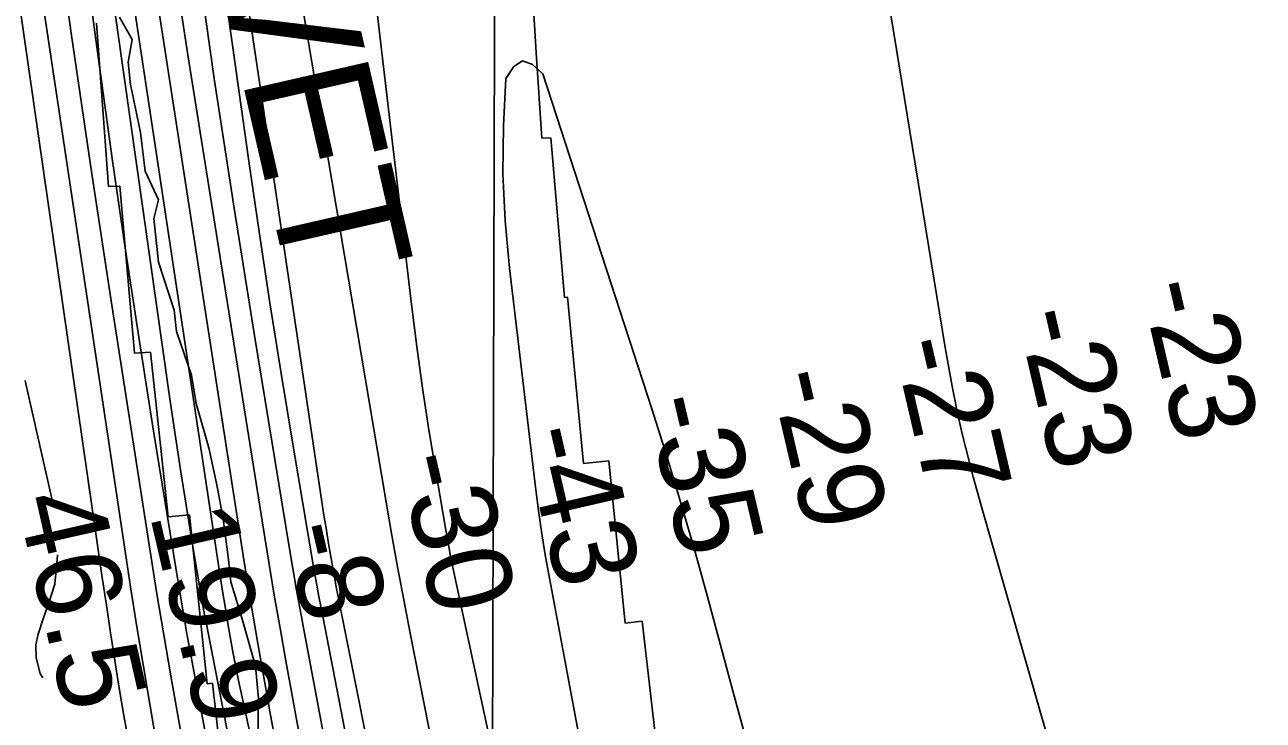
# Model space of a CAD drawing. Extents: x 3161665 to 3199565, y 885729 to 911164.
# Drawn here: x 3175972 to 3176947, y 895433 to 895980 of the extents above; entities that cross this region are included whole.
import ezdxf

# ---------------------------------------------------------------- set-up
doc = ezdxf.new("R2010")
doc.units = 0
for name, color, linetype in [('V-GRID-MAJR', 7, 'Continuous'), ('V-RIVR-EDGE', 7, 'Continuous'), ('V-RIVR-RANG', 7, 'Continuous'), ('V-ROAD-CNTR', 7, 'Continuous'), ('V-RRAP-RVMT', 7, 'Continuous'), ('V-RRAP-RVMT-IDEN', 7, 'Continuous'), ('V-TOPO-DPTH', 7, 'Continuous'), ('V-TOPO-MAJR', 7, 'Continuous'), ('V-TOPO-MINR', 7, 'Continuous'), ('V-TOPO-WATR', 7, 'Continuous')]:
    doc.layers.add(name, color=color, linetype=linetype)

msp = doc.modelspace()

# ---------------------------------------------------------------- linework, layer by layer
at = {"layer": 'V-GRID-MAJR'}
msp.add_spline([(3176327.96, 891166.6), (3176345.58, 897226.3), (3176363.22, 903289.08), (3176380.86, 909351.9), (3176380.87, 909354.94)], degree=3, dxfattribs=at)
at = {"layer": 'V-RIVR-EDGE'}
msp.add_lwpolyline([(3176046.96, 895985.9), (3176056.93, 895968.23), (3176053.55, 895950.59), (3176055.41, 895932.94), (3176063.43, 895895.25), (3176067.17, 895864.72), (3176077.6, 895842.28), (3176073.75, 895827.51), (3176077.48, 895793.16), (3176089.79, 895755.46), (3176091.65, 895738.76), (3176103.49, 895704.4), (3176107.25, 895681.98), (3176117.18, 895647.14), (3176123.3, 895618.04), (3176128.48, 895591.32), (3176132.7, 895559.36), (3176134.56, 895541.71), (3176144.02, 895509.73), (3176153.95, 895475.37), (3176156.27, 895450.09), (3176155.72, 895418.62)], dxfattribs=at)
at = {"layer": 'V-ROAD-CNTR'}
for points in [[(3175972.57, 895700.05), (3175973.19, 895697.55), (3175994.66, 895602.53)], [(3175998.07, 895562.84), (3175998.09, 895562.34), (3175995.98, 895539.89), (3175991, 895524.31), (3175986.94, 895513.31), (3175982.9, 895500.65), (3175981.13, 895492.06), (3175981.22, 895482.02), (3175984.54, 895469.57), (3175986.42, 895466.17)]]:
    msp.add_lwpolyline(points, dxfattribs=at)
at = {"layer": 'V-RRAP-RVMT'}
for p, q in [((3176365.19, 896114.97), (3176374.75, 895957.85)), ((3176038.14, 895852.64), (3176028.67, 895981.05)), ((3176374.75, 895957.85), (3176379.18, 895890.81)), ((3176379.18, 895890.81), (3176386.07, 895890.98)), ((3176386.07, 895890.98), (3176396.87, 895765.31)), ((3176047.2, 895852.97), (3176038.14, 895852.64)), ((3176058.56, 895721.66), (3176047.2, 895852.97)), ((3176396.87, 895765.31), (3176399.27, 895765.61)), ((3176399.27, 895765.61), (3176411.83, 895634.74)), ((3176071.19, 895722.31), (3176058.56, 895721.66)), ((3176085.12, 895592.92), (3176071.19, 895722.31)), ((3176411.83, 895634.74), (3176431.89, 895636.99)), ((3176431.89, 895636.99), (3176444.62, 895509.26)), ((3176101.83, 895594.47), (3176085.12, 895592.92)), ((3176115.81, 895461.54), (3176101.83, 895594.47)), ((3176444.62, 895509.26), (3176458.03, 895510.88)), ((3176458.03, 895510.88), (3176471.98, 895389.77)), ((3176119.97, 895461.94), (3176115.81, 895461.54)), ((3176134.38, 895333.73), (3176119.97, 895461.94))]:
    msp.add_line(p, q, dxfattribs=at)
at = {"layer": 'V-TOPO-DPTH'}
for points in [[(3176946.58, 894735.89), (3176935.6, 894797.91), (3176924.43, 894859.91), (3176913.68, 894918.94), (3176907.29, 894951.28), (3176900.26, 894983.48), (3176892.29, 895015.45), (3176883.68, 895047.27), (3176727.92, 895590.66), (3176724.74, 895601.88), (3176721.59, 895613.11), (3176718.5, 895624.36), (3176715.44, 895635.61), (3176712.52, 895646.9), (3176709.74, 895658.23), (3176707.16, 895669.6), (3176704.72, 895681), (3176704.67, 895681.21), (3176702.38, 895692.75), (3176700.18, 895704.32), (3176698.12, 895715.9), (3176696.16, 895727.51), (3176571.23, 896492.06)], [(3176571.23, 896492.06), (3176696.16, 895727.51), (3176698.12, 895715.9), (3176700.18, 895704.32), (3176702.38, 895692.75), (3176704.67, 895681.21), (3176704.72, 895681), (3176707.16, 895669.6), (3176709.74, 895658.23), (3176712.52, 895646.9), (3176715.44, 895635.61), (3176718.5, 895624.36), (3176721.59, 895613.11), (3176724.74, 895601.88), (3176727.92, 895590.66), (3176883.68, 895047.27), (3176892.29, 895015.45), (3176900.26, 894983.48), (3176907.29, 894951.28), (3176913.68, 894918.94), (3176924.43, 894859.91), (3176935.6, 894797.91), (3176946.58, 894735.89)], [(3176196.19, 896444.03), (3176276.68, 895759.78), (3176280.82, 895726.86), (3176285.31, 895694), (3176290.32, 895661.21), (3176295.69, 895628.47), (3176305.19, 895573.24), (3176306.1, 895568.16), (3176307.05, 895563.09)], [(3176307.05, 895563.09), (3176306.1, 895568.16), (3176305.19, 895573.24), (3176295.69, 895628.47), (3176290.32, 895661.21), (3176285.31, 895694), (3176280.82, 895726.86), (3176276.68, 895759.78), (3176196.19, 896444.03)], [(3176087.01, 896405.95), (3176206.09, 895604.69), (3176207.68, 895594.27), (3176209.33, 895583.85), (3176211.05, 895573.45), (3176212.83, 895563.06), (3176215.93, 895545.38), (3176216.79, 895540.74), (3176217.09, 895539.2), (3176257.07, 895338.23), (3176272.53, 895262.11), (3176288.38, 895186.07), (3176304.83, 895110.16), (3176321.68, 895034.33), (3176336.29, 894969.79), (3176346.33, 894926.35), (3176356.65, 894882.97), (3176367.37, 894839.69), (3176378.37, 894796.48), (3176432.92, 894586.18)], [(3176432.92, 894586.18), (3176378.37, 894796.48), (3176367.37, 894839.69), (3176356.65, 894882.97), (3176346.33, 894926.35), (3176336.29, 894969.79), (3176321.68, 895034.33), (3176304.83, 895110.16), (3176288.38, 895186.07), (3176272.53, 895262.11), (3176257.07, 895338.23), (3176217.09, 895539.2), (3176216.79, 895540.74), (3176215.93, 895545.38), (3176212.83, 895563.06), (3176211.05, 895573.45), (3176209.33, 895583.85), (3176207.68, 895594.27), (3176206.09, 895604.69), (3176087.01, 896405.95)], [(3175987.34, 896384.79), (3176086.53, 895685.56), (3176090.6, 895657.67), (3176094.81, 895629.8), (3176099.25, 895601.96), (3176103.83, 895574.15), (3176111.69, 895527.54), (3176112.46, 895523.05), (3176113.26, 895518.57), (3176114.09, 895514.09), (3176114.94, 895509.62), (3176229.17, 894922.67)], [(3176322.3, 894725.22), (3176300.56, 894810.9), (3176293.24, 894840.38), (3176286.13, 894869.9), (3176279.32, 894899.49), (3176272.72, 894929.14), (3176199.58, 895265.83), (3176190.41, 895309.18), (3176181.56, 895352.59), (3176173.2, 895396.1), (3176165.15, 895439.67), (3176162.19, 895456.19), (3176155.98, 895491.57), (3176149.95, 895526.98), (3176144.17, 895562.42), (3176138.55, 895597.9), (3176043.68, 896211.82)], [(3176322.3, 894725.22), (3176300.56, 894810.9), (3176293.24, 894840.38), (3176286.13, 894869.9), (3176279.32, 894899.49), (3176272.72, 894929.14), (3176199.58, 895265.83), (3176190.41, 895309.18), (3176181.56, 895352.59), (3176173.2, 895396.1), (3176165.15, 895439.67), (3176162.19, 895456.19), (3176155.98, 895491.57), (3176149.95, 895526.98), (3176144.17, 895562.42), (3176138.55, 895597.9), (3176043.68, 896211.82)], [(3176175.06, 896087.36), (3176256.38, 895605.86), (3176260.92, 895579.69), (3176265.59, 895553.55), (3176270.48, 895527.45), (3176275.52, 895501.38), (3176297.6, 895389.61), (3176314.09, 895307.74), (3176331, 895225.96), (3176348.54, 895144.3), (3176366.49, 895062.74), (3176396.15, 894930.42), (3176400.51, 894911.14), (3176404.93, 894891.87), (3176409.42, 894872.63), (3176413.97, 894853.39), (3176429.03, 894790.23), (3176441.16, 894739.42)], [(3176441.16, 894739.42), (3176429.03, 894790.23), (3176413.97, 894853.39), (3176409.42, 894872.63), (3176404.93, 894891.87), (3176400.51, 894911.14), (3176396.15, 894930.42), (3176366.49, 895062.74), (3176348.54, 895144.3), (3176331, 895225.96), (3176314.09, 895307.74), (3176297.6, 895389.61), (3176275.52, 895501.38), (3176270.48, 895527.45), (3176265.59, 895553.55), (3176260.92, 895579.69), (3176256.38, 895605.86), (3176175.06, 896087.36)], [(3176352.17, 894734.32), (3176343.24, 894769.61), (3176334.37, 894804.91), (3176323.78, 894847.32), (3176320.32, 894861.45), (3176316.95, 894875.59), (3176313.71, 894889.77), (3176310.55, 894903.97), (3176291.55, 894991.35), (3176279.2, 895049.3), (3176267.18, 895107.32), (3176255.66, 895165.44), (3176244.46, 895223.63), (3176192.26, 895501.31), (3176189.12, 895518.29), (3176186.07, 895535.29), (3176183.13, 895552.31), (3176180.27, 895569.34), (3176152.97, 895735.45), (3176137, 895835.62), (3176121.67, 895935.88), (3176107.3, 896036.28)], [(3176107.3, 896036.28), (3176121.67, 895935.88), (3176137, 895835.62), (3176152.97, 895735.45), (3176180.27, 895569.34), (3176183.13, 895552.31), (3176186.07, 895535.29), (3176189.12, 895518.29), (3176192.26, 895501.31), (3176244.46, 895223.63), (3176255.66, 895165.44), (3176267.18, 895107.32), (3176279.2, 895049.3), (3176291.55, 894991.35), (3176310.55, 894903.97), (3176313.71, 894889.77), (3176316.95, 894875.59), (3176320.32, 894861.45), (3176323.78, 894847.32), (3176334.37, 894804.91), (3176343.24, 894769.61), (3176352.17, 894734.32)], [(3176307.05, 895563.09), (3176308.06, 895558.03), (3176309.11, 895552.98), (3176373.75, 895251.75), (3176386.45, 895193.14), (3176399.32, 895134.57), (3176412.43, 895076.06), (3176425.7, 895017.58), (3176432.16, 894989.4), (3176442.43, 894945.06), (3176452.84, 894900.75), (3176463.44, 894856.5), (3176474.19, 894812.27), (3176539.01, 894548.12)], [(3176539.01, 894548.12), (3176474.19, 894812.27), (3176463.44, 894856.5), (3176452.84, 894900.75), (3176442.43, 894945.06), (3176432.16, 894989.4), (3176425.7, 895017.58), (3176412.43, 895076.06), (3176399.32, 895134.57), (3176386.45, 895193.14), (3176373.75, 895251.75), (3176309.11, 895552.98), (3176308.06, 895558.03), (3176307.05, 895563.09)]]:
    msp.add_lwpolyline(points, dxfattribs=at)
at = {"layer": 'V-TOPO-MAJR'}
for points in [[(3175983.68, 896016.51), (3176050.83, 895569.13), (3176055.64, 895537.78), (3176060.57, 895506.45), (3176065.68, 895475.14), (3176070.93, 895443.86), (3176078.59, 895398.98), (3176087.92, 895345.29), (3176097.46, 895291.65), (3176107.33, 895238.07), (3176117.41, 895184.52), (3176168.78, 894916.08), (3176175.3, 894883.33), (3176182.15, 894850.65), (3176189.48, 894818.08), (3176197.14, 894785.58), (3176371.51, 894238.53)], [(3176348.45, 895863.02), (3176348.85, 895900.37), (3176350.74, 895937.76), (3176357.06, 895947), (3176363.95, 895951.46), (3176371.68, 895948.72), (3176379.97, 895941.19), (3176465.52, 895677.92), (3176477.1, 895641.35), (3176488.3, 895604.67), (3176498.93, 895567.82), (3176509.19, 895530.86), (3176529.61, 895455.01), (3176549.95, 895380.09), (3176570.51, 895305.22), (3176591.37, 895230.44), (3176612.45, 895155.72), (3176655.17, 895005.45), (3176664.3, 894973.52), (3176673.52, 894941.6), (3176682.84, 894909.72), (3176692.23, 894877.86), (3176712.3, 894810.22), (3176731.8, 894744.57)], [(3176561.53, 894735.82), (3176550.46, 894770.02), (3176540.41, 894804.54), (3176531.05, 894839.26), (3176519.98, 894882.87), (3176516.38, 894897.35), (3176512.85, 894911.86), (3176509.45, 894926.39), (3176506.13, 894940.94), (3176484.37, 895038.25), (3176470.56, 895101.55), (3176457.21, 895164.93), (3176444.51, 895228.45), (3176432.27, 895292.06), (3176385.27, 895543.22), (3176382.06, 895561.39), (3176379.09, 895579.6), (3176376.48, 895597.86), (3176374.12, 895616.16), (3176353.59, 895788.42), (3176350.28, 895825.7), (3176348.45, 895863.02)]]:
    msp.add_lwpolyline(points, dxfattribs=at)
at = {"layer": 'V-TOPO-MINR'}
for points in [[(3176571.23, 896492.06), (3176696.16, 895727.51), (3176698.12, 895715.9), (3176700.18, 895704.32), (3176702.38, 895692.75), (3176704.67, 895681.21), (3176704.72, 895681), (3176707.16, 895669.6), (3176709.74, 895658.23), (3176712.52, 895646.9), (3176715.44, 895635.61), (3176718.5, 895624.36), (3176721.59, 895613.11), (3176724.74, 895601.88), (3176727.92, 895590.66), (3176883.68, 895047.27), (3176892.29, 895015.45), (3176900.26, 894983.48), (3176907.29, 894951.28), (3176913.68, 894918.94), (3176924.43, 894859.91), (3176935.6, 894797.91), (3176946.58, 894735.89)], [(3176307.05, 895563.09), (3176306.1, 895568.16), (3176305.19, 895573.24), (3176295.69, 895628.47), (3176290.32, 895661.21), (3176285.31, 895694), (3176280.82, 895726.86), (3176276.68, 895759.78), (3176196.19, 896444.03)], [(3176087.01, 896405.95), (3176206.09, 895604.69), (3176207.68, 895594.27), (3176209.33, 895583.85), (3176211.05, 895573.45), (3176212.83, 895563.06), (3176215.93, 895545.38), (3176216.79, 895540.74), (3176217.09, 895539.2), (3176257.07, 895338.23), (3176272.53, 895262.11), (3176288.38, 895186.07), (3176304.83, 895110.16), (3176321.68, 895034.33), (3176336.29, 894969.79), (3176346.33, 894926.35), (3176356.65, 894882.97), (3176367.37, 894839.69), (3176378.37, 894796.48), (3176432.92, 894586.18)], [(3176075.71, 896390.24), (3176148.58, 895872.68), (3176156.67, 895816.93), (3176165.08, 895761.24), (3176173.96, 895705.61), (3176183.16, 895650.04), (3176199.03, 895556.67), (3176200.57, 895547.83), (3176202.14, 895538.99), (3176203.77, 895530.16), (3176205.45, 895521.34), (3176299.03, 895037.24)], [(3175987.34, 896384.79), (3176086.53, 895685.56), (3176090.6, 895657.67), (3176094.81, 895629.8), (3176099.25, 895601.96), (3176103.83, 895574.15), (3176111.69, 895527.54), (3176112.46, 895523.05), (3176113.26, 895518.57), (3176114.09, 895514.09), (3176114.94, 895509.62), (3176229.17, 894922.67)], [(3175974.34, 896366.77), (3176031.15, 895946.97), (3176041.2, 895874.82), (3176051.63, 895802.72), (3176062.62, 895730.7), (3176073.99, 895658.74), (3176093.22, 895540.02), (3176095.29, 895527.47), (3176097.43, 895514.93), (3176099.65, 895502.4), (3176101.94, 895489.89), (3176169.91, 895124.64), (3176178.26, 895080.14), (3176186.68, 895035.65), (3176195.23, 894991.19), (3176203.86, 894946.74), (3176216.2, 894883.59), (3176218.81, 894870.74), (3176221.53, 894857.92), (3176224.42, 894845.14), (3176227.44, 894832.39), (3176237.21, 894792.25), (3176245.63, 894759.57)], [(3175928.77, 896267.03), (3176033.29, 895545.25), (3176036.51, 895523.46), (3176039.81, 895501.68), (3176043.22, 895479.92), (3176046.72, 895458.18), (3176050.36, 895436.46), (3176054.11, 895414.75), (3176058.02, 895393.08), (3176062.04, 895371.42), (3176145.18, 894932.34), (3176153.53, 894889.61), (3176162.2, 894846.95), (3176171.36, 894804.39), (3176180.84, 894761.9), (3176248.36, 894467.34)], [(3176441.16, 894739.42), (3176429.03, 894790.23), (3176413.97, 894853.39), (3176409.42, 894872.63), (3176404.93, 894891.87), (3176400.51, 894911.14), (3176396.15, 894930.42), (3176366.49, 895062.74), (3176348.54, 895144.3), (3176331, 895225.96), (3176314.09, 895307.74), (3176297.6, 895389.61), (3176275.52, 895501.38), (3176270.48, 895527.45), (3176265.59, 895553.55), (3176260.92, 895579.69), (3176256.38, 895605.86), (3176175.06, 896087.36)], [(3175994.42, 896078.61), (3176008.95, 895973.24), (3176024.34, 895867.99), (3176040.29, 895762.83), (3176072.83, 895553.95), (3176076.26, 895532.4), (3176079.78, 895510.87), (3176083.45, 895489.36), (3176087.2, 895467.86), (3176113.32, 895321.26), (3176127.39, 895243.3), (3176141.69, 895165.38), (3176156.33, 895087.53), (3176171.2, 895009.72), (3176192.45, 894899.82), (3176197.03, 894877.03), (3176201.83, 894854.29), (3176206.95, 894831.61), (3176212.29, 894808.98), (3176230.66, 894733.5)], [(3176048.11, 896063.65), (3176060.8, 895978.63), (3176073.58, 895893.63), (3176126.09, 895546.28), (3176127.94, 895534.32), (3176129.85, 895522.38), (3176131.85, 895510.44), (3176133.9, 895498.52), (3176136.07, 895486.62), (3176138.33, 895474.74), (3176140.74, 895462.88), (3176143.23, 895451.05), (3176253.81, 894941.72), (3176262.14, 894904.36), (3176270.75, 894867.06), (3176279.77, 894829.86), (3176289.07, 894792.73), (3176325.52, 894650.59)], [(3176107.3, 896036.28), (3176121.67, 895935.88), (3176137, 895835.62), (3176152.97, 895735.45), (3176180.27, 895569.34), (3176183.13, 895552.31), (3176186.07, 895535.29), (3176189.12, 895518.29), (3176192.26, 895501.31), (3176244.46, 895223.63), (3176255.66, 895165.44), (3176267.18, 895107.32), (3176279.2, 895049.3), (3176291.55, 894991.35), (3176310.55, 894903.97), (3176313.71, 894889.77), (3176316.95, 894875.59), (3176320.32, 894861.45), (3176323.78, 894847.32), (3176334.37, 894804.91), (3176343.24, 894769.61), (3176352.17, 894734.32)], [(3176089.01, 896031.89), (3176100.64, 895956.13), (3176160.03, 895583.14), (3176164.25, 895557.2), (3176168.6, 895531.27), (3176173.12, 895505.37), (3176177.77, 895479.5), (3176195.91, 895380.57), (3176210.08, 895305.32), (3176224.75, 895230.17), (3176240.15, 895155.17), (3176256.05, 895080.26), (3176291.64, 894916.55), (3176296.51, 894894.63), (3176301.53, 894872.74), (3176306.75, 894850.9), (3176312.12, 894829.1), (3176328.37, 894764.38), (3176342.01, 894710.25)], [(3176539.01, 894548.12), (3176474.19, 894812.27), (3176463.44, 894856.5), (3176452.84, 894900.75), (3176442.43, 894945.06), (3176432.16, 894989.4), (3176425.7, 895017.58), (3176412.43, 895076.06), (3176399.32, 895134.57), (3176386.45, 895193.14), (3176373.75, 895251.75), (3176309.11, 895552.98), (3176308.06, 895558.03), (3176307.05, 895563.09)]]:
    msp.add_lwpolyline(points, dxfattribs=at)
at = {"layer": 'V-TOPO-WATR'}
msp.add_lwpolyline([(3176043.68, 896211.82), (3176138.55, 895597.9), (3176144.17, 895562.42), (3176149.95, 895526.98), (3176155.98, 895491.57), (3176162.19, 895456.19), (3176165.15, 895439.67), (3176173.2, 895396.1), (3176181.56, 895352.59), (3176190.41, 895309.18), (3176199.58, 895265.83), (3176272.72, 894929.14), (3176279.32, 894899.49), (3176286.13, 894869.9), (3176293.24, 894840.38), (3176300.56, 894810.9), (3176322.3, 894725.22)], dxfattribs=at)

# ---------------------------------------------------------------- texts
at = {"layer": 'V-RIVR-RANG'}
for s, rotation, p in [('-23', 283.07917, (3176849.97, 895774.62)), ('-23', 283.07917, (3176752.51, 895752.23)), ('-27', 283.07917, (3176655.17, 895729.32)), ('-29', 283.07917, (3176558.37, 895704.11)), ('-35', 283.07917, (3176460.37, 895684.03)), ('-43', 283.07917, (3176363.38, 895659.58)), ('-30', 283.07917, (3176265.62, 895638.48)), ('46.5', 282.79833, (3175965.65, 895606.54)), ('19.9', 283.07917, (3176070.46, 895594.73)), ('-8', 283.07917, (3176175.62, 895583.97))]:
    msp.add_text(s, height=67, rotation=rotation, dxfattribs=at).set_placement(p)
at = {"layer": 'V-RRAP-RVMT-IDEN'}
msp.add_text(' REVET', height=100, rotation=282.90194, dxfattribs=at).set_placement((3176072.88, 896243.3))

doc.saveas('drawing.dxf')
